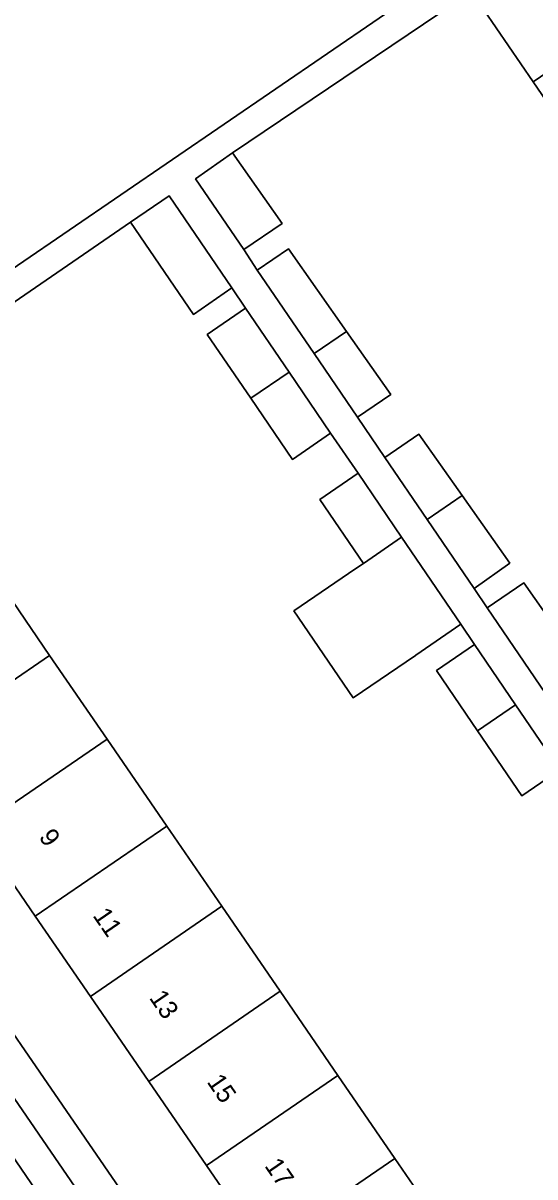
# Model space of a CAD drawing. Extents: x 157445 to 158888, y 383061 to 384688.
# Drawn here: x 158229.6 to 158256.9, y 383519.7 to 383581.3 of the extents above; entities that cross this region are included whole.
import ezdxf

# ---------------------------------------------------------------- set-up
doc = ezdxf.new("R2010")
doc.units = 0
for name, color, linetype in [('IMGEO_Erf', 7, 'Continuous'), ('IMGEO_Pand', 7, 'Continuous'), ('IMGEO_Pand_nummerreeks', 7, 'Continuous'), ('IMGEO_Parkeervlak_open', 7, 'Continuous'), ('IMGEO_Rijbaan_lokaal_open', 7, 'Continuous'), ('IMGEO_Voetpad_open', 7, 'Continuous')]:
    doc.layers.add(name, color=color, linetype=linetype)

msp = doc.modelspace()

# ---------------------------------------------------------------- linework, layer by layer
at = {"layer": 'IMGEO_Erf'}
for points in [[(158192.146, 383581.575), (158209.881, 383555.629), (158210.135, 383555.793), (158210.209, 383555.666), (158209.832, 383555.398), (158209.998, 383555.156), (158259.632, 383589.105)], [(158259.856, 383573.712), (158256.815, 383578.162), (158253.53, 383582.969), (158240.773, 383574.367), (158243.423, 383570.6), (158241.384, 383569.207), (158242.1, 383568.11), (158243.763, 383569.246), (158246.866, 383564.836), (158249.228, 383561.48), (158247.443, 383560.26), (158248.908, 383558.109), (158250.726, 383559.35), (158253.03, 383556.077), (158255.567, 383552.471), (158253.662, 383551.124), (158254.367, 383550.089), (158256.313, 383551.418), (158259.498, 383546.89)], [(158258.239, 383541.451), (158256.218, 383540.064), (158253.854, 383543.529), (158251.66, 383546.746), (158253.688, 383548.138), (158252.955, 383549.214), (158250.55, 383547.564), (158250.533, 383547.552), (158247.208, 383545.287), (158244.043, 383549.932), (158247.366, 383552.195), (158247.759, 383552.465), (158245.436, 383555.869), (158247.475, 383557.268), (158246.015, 383559.412), (158243.975, 383558.012), (158241.753, 383561.269), (158239.428, 383564.677), (158241.475, 383566.082), (158240.745, 383567.155), (158238.696, 383565.749), (158235.344, 383570.665), (158223.248, 383562.362)], [(158228.06, 383551.875), (158231.027, 383547.551), (158234.09, 383543.088), (158237.27, 383538.452), (158240.21, 383534.168), (158243.319, 383529.637), (158246.404, 383525.14), (158249.438, 383520.718), (158252.368, 383516.448)]]:
    msp.add_lwpolyline(points, dxfattribs=at)
msp.add_lwpolyline([(158236.309, 383524.828), (158233.2, 383529.359), (158230.261, 383533.643), (158227.08, 383538.279), (158224.018, 383542.742), (158221.051, 383547.066), (158217.982, 383551.54), (158214.658, 383556.384), (158210.918, 383553.818), (158247.855, 383500.055), (158251.561, 383502.599), (158248.494, 383507.068), (158245.358, 383511.639), (158242.428, 383515.91), (158239.394, 383520.332)], close=True, dxfattribs=at)
at = {"layer": 'IMGEO_Pand'}
for points in [[(158263.932, 383583.024), (158260.646, 383587.833), (158260.521, 383587.747), (158256.519, 383585.012), (158253.53, 383582.969), (158256.815, 383578.162)], [(158266.973, 383578.575), (158263.932, 383583.024), (158256.815, 383578.162), (158259.856, 383573.712)], [(158240.773, 383574.367), (158238.812, 383572.987), (158241.384, 383569.207), (158243.423, 383570.6)], [(158237.397, 383572.074), (158235.344, 383570.665), (158238.696, 383565.749), (158240.745, 383567.155)], [(158242.1, 383568.11), (158245.134, 383563.653), (158246.866, 383564.836), (158243.763, 383569.246)], [(158241.475, 383566.082), (158239.428, 383564.677), (158241.753, 383561.269), (158243.796, 383562.672)], [(158246.866, 383564.836), (158245.134, 383563.653), (158247.443, 383560.26), (158249.228, 383561.48)], [(158243.796, 383562.672), (158241.753, 383561.269), (158243.975, 383558.012), (158246.015, 383559.412)], [(158248.908, 383558.109), (158251.161, 383554.799), (158253.03, 383556.077), (158250.726, 383559.35)], [(158247.475, 383557.268), (158245.436, 383555.869), (158247.759, 383552.465), (158249.793, 383553.861)], [(158253.03, 383556.077), (158251.161, 383554.799), (158253.662, 383551.124), (158255.567, 383552.471)], [(158249.793, 383553.861), (158247.759, 383552.465), (158247.366, 383552.195), (158244.043, 383549.932), (158247.208, 383545.287), (158250.533, 383547.552), (158250.55, 383547.564), (158252.955, 383549.214)], [(158231.027, 383547.551), (158228.06, 383551.875), (158221.051, 383547.066), (158224.018, 383542.742)], [(158254.367, 383550.089), (158257.481, 383545.513), (158259.498, 383546.89), (158256.313, 383551.418)], [(158253.688, 383548.138), (158251.66, 383546.746), (158253.854, 383543.529), (158255.88, 383544.918)], [(158231.027, 383547.551), (158224.018, 383542.742), (158227.08, 383538.279), (158234.09, 383543.088)], [(158255.88, 383544.918), (158253.854, 383543.529), (158256.218, 383540.064), (158258.239, 383541.451)], [(158227.08, 383538.279), (158230.261, 383533.643), (158237.27, 383538.452), (158234.09, 383543.088)], [(158233.2, 383529.359), (158240.21, 383534.168), (158237.27, 383538.452), (158230.261, 383533.643)], [(158233.2, 383529.359), (158236.309, 383524.828), (158243.319, 383529.637), (158240.21, 383534.168)], [(158236.309, 383524.828), (158239.394, 383520.332), (158246.404, 383525.14), (158243.319, 383529.637)], [(158249.438, 383520.718), (158246.404, 383525.14), (158239.394, 383520.332), (158242.428, 383515.91)], [(158249.438, 383520.718), (158242.428, 383515.91), (158245.358, 383511.639), (158252.368, 383516.448)]]:
    msp.add_lwpolyline(points, close=True, dxfattribs=at)
at = {"layer": 'IMGEO_Parkeervlak_open'}
for points in [[(158231.976, 383517.536), (158233.008, 383518.274), (158210.731, 383550.742), (158209.701, 383550.071)], [(158209.025, 383550.161), (158231.825, 383516.792)]]:
    msp.add_lwpolyline(points, dxfattribs=at)
at = {"layer": 'IMGEO_Rijbaan_lokaal_open'}
msp.add_lwpolyline([(158231.825, 383516.792), (158209.025, 383550.161), (158208.763, 383550.561), (158205.896, 383548.647), (158215.767, 383534.208), (158216.167, 383533.713), (158228.961, 383514.932)], close=True, dxfattribs=at)
at = {"layer": 'IMGEO_Voetpad_open'}
for points in [[(158259.632, 383589.105), (158209.998, 383555.156), (158210.918, 383553.818), (158214.658, 383556.384), (158218.781, 383559.213), (158221.667, 383561.193), (158223.248, 383562.362), (158235.344, 383570.665), (158237.397, 383572.074), (158240.745, 383567.155), (158241.475, 383566.082), (158243.796, 383562.672), (158246.015, 383559.412), (158247.475, 383557.268), (158249.793, 383553.861), (158252.955, 383549.214), (158253.688, 383548.138), (158255.88, 383544.918), (158258.239, 383541.451)], [(158257.481, 383545.513), (158254.367, 383550.089), (158253.662, 383551.124), (158251.161, 383554.799), (158248.908, 383558.109), (158247.443, 383560.26), (158245.134, 383563.653), (158242.1, 383568.11), (158241.384, 383569.207), (158238.812, 383572.987), (158240.773, 383574.367), (158253.53, 383582.969)], [(158276.3, 383451.789), (158278.532, 383448.573), (158278.889, 383448.114), (158282.772, 383450.584), (158279.13, 383455.982), (158275.404, 383461.42), (158273.585, 383464.075), (158266.135, 383475.301), (158264.491, 383477.795), (158264.125, 383477.532), (158263.225, 383478.825), (158261.869, 383479.658), (158248.726, 383498.787), (158247.855, 383500.055), (158210.918, 383553.818)], [(158209.701, 383550.071), (158210.731, 383550.742), (158233.008, 383518.274), (158231.976, 383517.536)]]:
    msp.add_lwpolyline(points, dxfattribs=at)

# ---------------------------------------------------------------- texts
at = {"layer": 'IMGEO_Pand_nummerreeks'}
for s, p in [('9', (158230.419, 383537.867)), ('11', (158233.298, 383533.671)), ('13', (158236.308, 383529.283)), ('15', (158239.384, 383524.801)), ('17', (158242.459, 383520.319))]:
    msp.add_text(s, height=1, rotation=304.45482, dxfattribs=at).set_placement(p)

doc.saveas('drawing.dxf')
